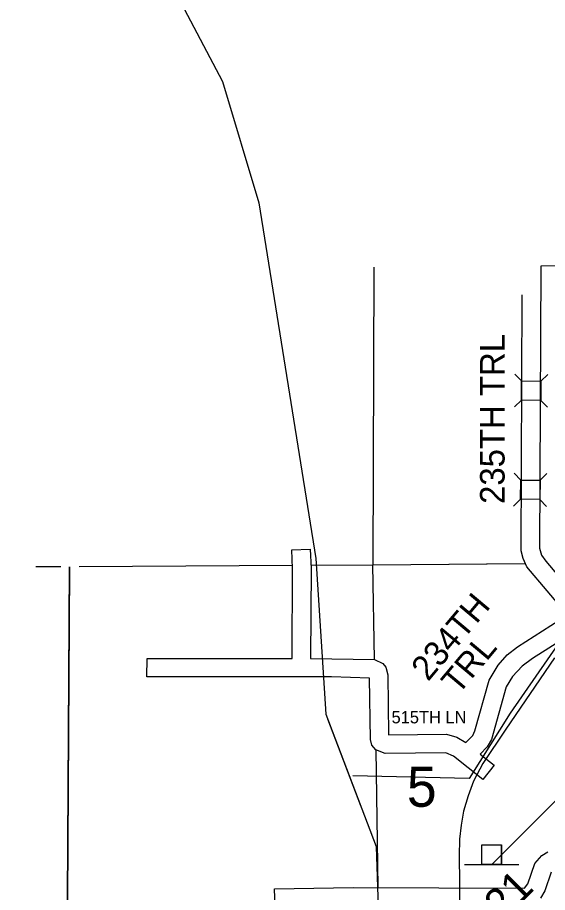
# Model space of a CAD drawing. Extents: x 10133 to 81668, y 5524 to 11018.
# Drawn here: x 18370.3 to 18585.8, y 8825.6 to 9181.4 of the extents above; entities that cross this region are included whole.
import ezdxf

# ---------------------------------------------------------------- set-up
doc = ezdxf.new("R2010")
doc.units = 0
for name, color, linetype in [('Default', 7, 'Continuous'), ('DisBoundDim', 7, 'Continuous'), ('DisCLMLOR', 7, 'Continuous'), ('DisCLMLSUR', 7, 'Continuous')]:
    doc.layers.add(name, color=color, linetype=linetype)

msp = doc.modelspace()

# ---------------------------------------------------------------- linework, layer by layer
at = {"layer": 'Default'}
for p, q in [((18575.22, 9033.58), (18572.48, 9036.37)), ((18583.05, 9033.52), (18585.84, 9036.26)), ((18575.16, 9025.76), (18572.37, 9023.01)), ((18582.98, 9025.69), (18585.73, 9022.9)), ((18574.9, 8993.29), (18572.16, 8996.09)), ((18582.72, 8993.2), (18585.52, 8995.93)), ((18574.8, 8985.47), (18572, 8982.74)), ((18582.63, 8985.37), (18585.36, 8982.57))]:
    msp.add_line(p, q, dxfattribs=at)
for points in [[(18370.33, 9366.81), (18373.19, 9308.12), (18453.68, 9155.41), (18468.39, 9105.99), (18491.56, 8961.46), (18495.63, 8898.1), (18516.15, 8844.22), (18519.96, 8729.18), (18502.89, 8686.84), (18468.04, 8640.08), (18416.2, 8582.84)], [(18828.53, 9083.11), (18752.79, 9082.4), (18707.54, 9006.53), (18705.75, 9003.26), (18692.45, 8993.43), (18686.1, 8989.85), (18671.81, 8988.26), (18644.01, 8983.89), (18640.84, 8983.09), (18632.1, 8976.34), (18626.55, 8970.78), (18617.42, 8956.87), (18611.06, 8956.87), (18570.57, 8898.48), (18553.9, 8871.87), (18506.65, 8873.05)], [(18636.35, 9080.95), (18583.04, 9080.34), (18582.49, 8965.64), (18583.34, 8962.81), (18585.01, 8960.33), (18600.48, 8942.06)], [(18515.1, 9079.85), (18514.8, 8958.8)], [(18599.51, 8933.29), (18579.72, 8920.68), (18575.39, 8917.57), (18571.54, 8913.39), (18569.02, 8909.21), (18562.94, 8887.81), (18561.22, 8884.75), (18558.39, 8881.79), (18564.03, 8877.38), (18559.41, 8871.47), (18547.5, 8881.05), (18544.49, 8882.44), (18519.72, 8882.16), (18515.95, 8883.65), (18514.4, 8885.55), (18513.79, 8887.74), (18513.38, 8912.78), (18497.92, 8913.23), (18422.85, 8913.29), (18422.97, 8920.78), (18481.99, 8920.69), (18482.16, 8957.27), (18481.8, 8964.91), (18489.29, 8965.25), (18489.65, 8957.37), (18489.49, 8920.7), (18515.4, 8920.32), (18518.77, 8918.75), (18519.98, 8917.17), (18520.81, 8914.15), (18521.16, 8889.71), (18544.65, 8889.98), (18548.92, 8888.8), (18552.59, 8886.57), (18555.35, 8889.44), (18556.27, 8891.34), (18562.04, 8911.97), (18565.64, 8918.02), (18569.34, 8922.17), (18573.56, 8925.53), (18593.82, 8938.5), (18577.42, 8957.98), (18575.81, 8961.45), (18575.07, 8964.51), (18575.49, 9068.57)], [(18377.81, 8958.08), (18387.94, 8958.15)], [(18377.81, 8958.08), (18387.94, 8958.15)], [(18392.35, 8638.48), (18392.84, 8699.1), (18390.6, 8823.25), (18391.43, 8957.98)], [(18391.43, 8957.98), (18390.6, 8823.25)], [(18391.43, 8957.53), (18390.6, 8823.25), (18392.84, 8699.1), (18391.82, 8573.86), (18391.69, 8449.16), (18391.99, 8322.54), (18393.47, 8203.88)], [(18395.43, 8958.19), (18482.1, 8958.63)], [(18395.43, 8958.19), (18482.1, 8958.63)], [(18489.6, 8958.67), (18514.8, 8958.8)], [(18489.66, 8958.67), (18514.8, 8958.8), (18576.42, 8959.36)], [(18514.8, 8958.8), (18576.79, 8959.36)], [(18515.44, 8920.31), (18514.8, 8958.8)], [(18588.65, 8920.98), (18568.86, 8892.04), (18559.52, 8878.07), (18555.74, 8870.85), (18553.45, 8864.85), (18551.66, 8858.68), (18550.62, 8852.98), (18550.05, 8847.21), (18549.87, 8840.5), (18549.96, 8829.52), (18550.05, 8805.91)], [(18496.36, 8896.17), (18509.77, 8860.96)], [(18516.99, 8827.59), (18516.05, 8883.6)], [(18475.05, 8819.61), (18474.79, 8827.1), (18506.75, 8827.67), (18576.42, 8827.3), (18577.7, 8829.13), (18580.63, 8837.4), (18583.42, 8840.59), (18585.94, 8842.05)], [(18587.26, 8833.87), (18584.66, 8826.27), (18582.86, 8823.22)]]:
    msp.add_lwpolyline(points, dxfattribs=at)
for points in [[(18575.16, 9025.76), (18575.22, 9033.58), (18583.05, 9033.52), (18582.98, 9025.69)], [(18574.8, 8985.47), (18574.9, 8993.29), (18582.72, 8993.2), (18582.63, 8985.37)]]:
    msp.add_lwpolyline(points, close=True, dxfattribs=at)
at = {"layer": 'DisBoundDim'}
for p, q in [((18559.06, 8845), (18567.06, 8845.02)), ((18559.07, 8837), (18559.06, 8845)), ((18567.07, 8837.02), (18567.06, 8845.02)), ((18552, 8836.99), (18574.14, 8837.03))]:
    msp.add_line(p, q, dxfattribs=at)
at = {"layer": 'DisCLMLOR'}
for p, q in [((18559.06, 8845), (18567.06, 8845.02)), ((18559.06, 8845), (18567.06, 8845.02)), ((18559.06, 8845), (18567.06, 8845.02)), ((18559.06, 8845), (18567.06, 8845.02)), ((18559.07, 8837), (18559.06, 8845)), ((18559.07, 8837), (18559.06, 8845)), ((18559.07, 8837), (18559.06, 8845)), ((18559.07, 8837), (18559.06, 8845)), ((18567.06, 8845.02), (18567.07, 8837.02)), ((18567.06, 8845.02), (18567.07, 8837.02)), ((18567.06, 8845.02), (18567.07, 8837.02)), ((18567.06, 8845.02), (18567.07, 8837.02)), ((18567.07, 8837.02), (18559.07, 8837)), ((18567.07, 8837.02), (18559.07, 8837)), ((18567.07, 8837.02), (18559.07, 8837)), ((18567.07, 8837.02), (18559.07, 8837))]:
    msp.add_line(p, q, dxfattribs=at)
at = {"layer": 'DisCLMLSUR'}
msp.add_line((18563.07, 8837.01), (18596.11, 8870.02), dxfattribs=at)

# ---------------------------------------------------------------- texts
at = {"layer": 'Default'}
for s, height, rotation, p in [('235TH TRL', 10, 90, (18568.32, 8983.59)), ('234TH', 10, 50, (18537.22, 8911.11)), (' TRL', 10, 50, (18547.1, 8902.82)), ('5', 16.25, 0.0079, (18528.61, 8860.44)), ('‒‒21', 12.5, 45, (18554.47, 8800.62))]:
    msp.add_text(s, height=height, rotation=rotation, dxfattribs=at).set_placement(p)
msp.add_text('515TH LN', height=5, dxfattribs=at).set_placement((18522.36, 8894.36))

doc.saveas('drawing.dxf')
